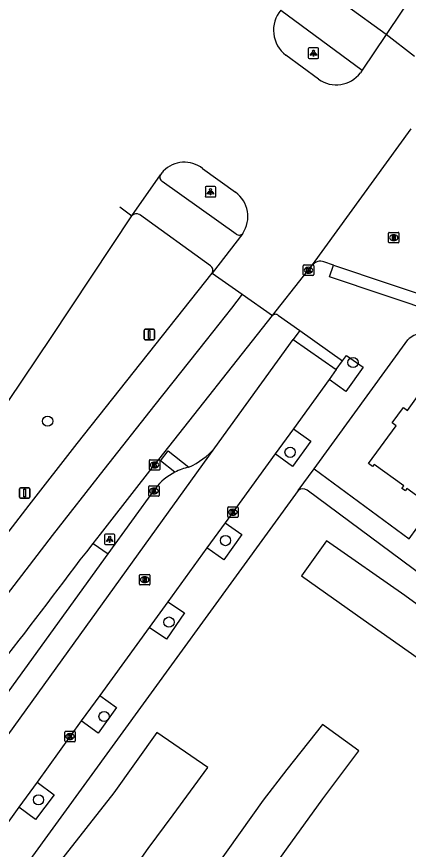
# Model space of a CAD drawing. Extents: x 160107 to 160928, y 382056 to 382918.
# Drawn here: x 160238.7 to 160276.1, y 382326.6 to 382406.2 of the extents above; entities that cross this region are included whole.
import ezdxf

# ---------------------------------------------------------------- set-up
doc = ezdxf.new("R2010")
doc.units = 0
for name, color, linetype in [('IMGEO_Berm_groen', 7, 'Continuous'), ('IMGEO_Boom', 7, 'Continuous'), ('IMGEO_Groenvoorziening', 7, 'Continuous'), ('IMGEO_Kolk', 7, 'Continuous'), ('IMGEO_Lichtpunt', 7, 'Continuous'), ('IMGEO_Pand', 7, 'Continuous'), ('IMGEO_Parkeervlak_open', 7, 'Continuous'), ('IMGEO_Rijbaan_lokaal_gesloten', 7, 'Continuous'), ('IMGEO_Rijbaan_lokaal_open', 7, 'Continuous'), ('IMGEO_Rioolput', 7, 'Continuous'), ('IMGEO_Verkeersbordpaal', 7, 'Continuous'), ('IMGEO_Voetpad_open', 7, 'Continuous')]:
    doc.layers.add(name, color=color, linetype=linetype)

msp = doc.modelspace()

# ---------------------------------------------------------------- linework, layer by layer
at = {"layer": 'IMGEO_Berm_groen'}
msp.add_lwpolyline([(160246.017, 382355.836), (160247.438, 382354.824)], dxfattribs=at)
at = {"layer": 'IMGEO_Boom'}
for centre in [(160270.852, 382373.122), (160241.66, 382367.514), (160264.833, 382364.542), (160258.66, 382356.101), (160253.259, 382348.312), (160247.051, 382339.286), (160240.787, 382331.327)]:
    msp.add_circle(centre, 0.489, dxfattribs=at)
at = {"layer": 'IMGEO_Groenvoorziening'}
for points in [[(160268.307, 382356.084), (160265.911, 382352.73), (160271.831, 382348.557), (160280.432, 382342.513), (160282.727, 382345.827), (160275.787, 382350.861), (160268.307, 382356.084)], [(160271.392, 382336.008), (160267.941, 382338.532), (160264.525, 382334.233), (160262.276, 382331.284), (160258.878, 382326.533), (160255.24, 382321.442), (160251.423, 382316.262), (160246.818, 382309.96), (160250.595, 382307.169), (160254.082, 382312.033), (160256.394, 382315.297), (160259.863, 382320.106), (160264.484, 382326.611), (160267.963, 382331.433), (160271.392, 382336.008)], [(160256.974, 382334.418), (160252.096, 382337.755), (160247.997, 382332.005), (160242.64, 382325.175), (160247.603, 382321.454), (160251.28, 382326.657), (160253.673, 382329.893), (160256.974, 382334.418)]]:
    msp.add_lwpolyline(points, dxfattribs=at)
at = {"layer": 'IMGEO_Kolk'}
for p, q in [((160266.092, 382381.522), (160266.092, 382382.374)), ((160266.167, 382382.448), (160267.019, 382382.448)), ((160267.093, 382382.374), (160267.093, 382381.522)), ((160266.603, 382381.668), (160266.578, 382381.668)), ((160266.58, 382382.228), (160266.605, 382382.228)), ((160267.019, 382381.448), (160266.167, 382381.448)), ((160251.381, 382362.905), (160251.381, 382363.757)), ((160251.456, 382363.831), (160252.308, 382363.831)), ((160251.869, 382363.611), (160251.894, 382363.611)), ((160252.382, 382363.757), (160252.382, 382362.905)), ((160252.308, 382362.831), (160251.456, 382362.831)), ((160251.892, 382363.051), (160251.867, 382363.051)), ((160251.32, 382360.416), (160251.32, 382361.268)), ((160251.395, 382361.342), (160252.247, 382361.342)), ((160251.808, 382361.122), (160251.833, 382361.122)), ((160252.321, 382361.268), (160252.321, 382360.416)), ((160252.247, 382360.342), (160251.395, 382360.342)), ((160251.831, 382360.562), (160251.806, 382360.562)), ((160258.949, 382359.318), (160259.801, 382359.318)), ((160258.874, 382358.392), (160258.874, 382359.244)), ((160259.385, 382358.538), (160259.36, 382358.538)), ((160259.362, 382359.098), (160259.387, 382359.098)), ((160259.875, 382359.244), (160259.875, 382358.392)), ((160259.801, 382358.318), (160258.949, 382358.318)), ((160243.297, 382336.95), (160243.297, 382337.802)), ((160243.372, 382337.876), (160244.224, 382337.876)), ((160244.298, 382337.802), (160244.298, 382336.95)), ((160243.808, 382337.096), (160243.783, 382337.096)), ((160243.785, 382337.656), (160243.81, 382337.656)), ((160244.224, 382336.876), (160243.372, 382336.876))]:
    msp.add_line(p, q, dxfattribs=at)
for points in [[(160266.092, 382381.522), (160266.092, 382382.374)], [(160266.167, 382382.448), (160267.019, 382382.448)], [(160267.093, 382382.374), (160267.093, 382381.522)], [(160266.413, 382382.148), (160266.536, 382382.148), (160266.536, 382381.997), (160266.666, 382382.148), (160266.83, 382382.148), (160266.684, 382381.997), (160266.837, 382381.748), (160266.685, 382381.748), (160266.6, 382381.912), (160266.536, 382381.845), (160266.536, 382381.748), (160266.413, 382381.748), (160266.413, 382382.148)], [(160267.019, 382381.448), (160266.167, 382381.448)], [(160251.381, 382362.905), (160251.381, 382363.757)], [(160251.456, 382363.831), (160252.308, 382363.831)], [(160251.702, 382363.531), (160251.825, 382363.531), (160251.825, 382363.38), (160251.955, 382363.531), (160252.119, 382363.531), (160251.973, 382363.38), (160252.126, 382363.131), (160251.974, 382363.131), (160251.889, 382363.295), (160251.825, 382363.228), (160251.825, 382363.131), (160251.702, 382363.131), (160251.702, 382363.531)], [(160252.382, 382363.757), (160252.382, 382362.905)], [(160252.308, 382362.831), (160251.456, 382362.831)], [(160251.32, 382360.416), (160251.32, 382361.268)], [(160251.395, 382361.342), (160252.247, 382361.342)], [(160251.641, 382361.042), (160251.764, 382361.042), (160251.764, 382360.891), (160251.894, 382361.042), (160252.058, 382361.042), (160251.912, 382360.891), (160252.065, 382360.642), (160251.913, 382360.642), (160251.828, 382360.806), (160251.764, 382360.739), (160251.764, 382360.642), (160251.641, 382360.642), (160251.641, 382361.042)], [(160252.321, 382361.268), (160252.321, 382360.416)], [(160252.247, 382360.342), (160251.395, 382360.342)], [(160258.949, 382359.318), (160259.801, 382359.318)], [(160258.874, 382358.392), (160258.874, 382359.244)], [(160259.195, 382359.018), (160259.318, 382359.018), (160259.318, 382358.867), (160259.448, 382359.018), (160259.612, 382359.018), (160259.466, 382358.867), (160259.619, 382358.618), (160259.467, 382358.618), (160259.382, 382358.782), (160259.318, 382358.715), (160259.318, 382358.618), (160259.195, 382358.618), (160259.195, 382359.018)], [(160259.875, 382359.244), (160259.875, 382358.392)], [(160259.801, 382358.318), (160258.949, 382358.318)], [(160243.297, 382336.95), (160243.297, 382337.802)], [(160243.372, 382337.876), (160244.224, 382337.876)], [(160244.298, 382337.802), (160244.298, 382336.95)], [(160243.618, 382337.576), (160243.741, 382337.576), (160243.741, 382337.425), (160243.871, 382337.576), (160244.035, 382337.576), (160243.889, 382337.425), (160244.042, 382337.176), (160243.89, 382337.176), (160243.805, 382337.34), (160243.741, 382337.273), (160243.741, 382337.176), (160243.618, 382337.176), (160243.618, 382337.576)], [(160244.224, 382336.876), (160243.372, 382336.876)]]:
    msp.add_lwpolyline(points, dxfattribs=at)
for centre, start, end in [((160266.169, 382382.372), 91.55205, 178.44795), ((160266.169, 382382.372), 91.55205, 178.44795), ((160267.017, 382382.372), 1.55205, 88.44795), ((160267.017, 382382.372), 1.55205, 88.44795), ((160266.169, 382381.524), 181.55205, 268.44795), ((160266.169, 382381.524), 181.55205, 268.44795), ((160267.017, 382381.524), 271.55205, 358.44795), ((160267.017, 382381.524), 271.55205, 358.44795), ((160251.458, 382363.755), 91.55205, 178.44795), ((160251.458, 382363.755), 91.55205, 178.44795), ((160252.306, 382363.755), 1.55205, 88.44795), ((160252.306, 382363.755), 1.55205, 88.44795), ((160251.458, 382362.907), 181.55205, 268.44795), ((160251.458, 382362.907), 181.55205, 268.44795), ((160252.306, 382362.907), 271.55205, 358.44795), ((160252.306, 382362.907), 271.55205, 358.44795), ((160251.397, 382361.266), 91.55205, 178.44795), ((160251.397, 382361.266), 91.55205, 178.44795), ((160252.245, 382361.266), 1.55205, 88.44795), ((160252.245, 382361.266), 1.55205, 88.44795), ((160251.397, 382360.418), 181.55205, 268.44795), ((160251.397, 382360.418), 181.55205, 268.44795), ((160252.245, 382360.418), 271.55205, 358.44795), ((160252.245, 382360.418), 271.55205, 358.44795), ((160258.951, 382359.242), 91.55205, 178.44795), ((160258.951, 382359.242), 91.55205, 178.44795), ((160259.799, 382359.242), 1.55205, 88.44795), ((160259.799, 382359.242), 1.55205, 88.44795), ((160258.951, 382358.394), 181.55205, 268.44795), ((160258.951, 382358.394), 181.55205, 268.44795), ((160259.799, 382358.394), 271.55205, 358.44795), ((160259.799, 382358.394), 271.55205, 358.44795), ((160243.374, 382337.8), 91.55205, 178.44795), ((160243.374, 382337.8), 91.55205, 178.44795), ((160244.222, 382337.8), 1.55205, 88.44795), ((160244.222, 382337.8), 1.55205, 88.44795), ((160243.374, 382336.952), 181.55205, 268.44795), ((160243.374, 382336.952), 181.55205, 268.44795), ((160244.222, 382336.952), 271.55205, 358.44795), ((160244.222, 382336.952), 271.55205, 358.44795)]:
    msp.add_arc(centre, 0.0765, start, end, dxfattribs=at)
for centre, major_axis, ratio, start_param, end_param in [((160266.579, 382381.948), (-0.387, 0.002), 0.722429, 4.712389, 7.853982), ((160266.604, 382381.948), (-0.39, 0.002), 0.717154, 1.570796, 4.712389), ((160251.868, 382363.331), (-0.387, 0.002), 0.722429, 4.712389, 7.853982), ((160251.893, 382363.331), (-0.39, 0.002), 0.717154, 1.570796, 4.712389), ((160251.807, 382360.842), (-0.387, 0.002), 0.722429, 4.712389, 7.853982), ((160251.832, 382360.842), (-0.39, 0.002), 0.717154, 1.570796, 4.712389), ((160259.361, 382358.818), (-0.387, 0.002), 0.722429, 4.712389, 7.853982), ((160259.386, 382358.818), (-0.39, 0.002), 0.717154, 1.570796, 4.712389), ((160243.784, 382337.376), (-0.387, 0.002), 0.722429, 4.712389, 7.853982), ((160243.809, 382337.376), (-0.39, 0.002), 0.717154, 1.570796, 4.712389)]:
    msp.add_ellipse(centre, major_axis=major_axis, ratio=ratio, start_param=start_param, end_param=end_param, dxfattribs=at)
at = {"layer": 'IMGEO_Lichtpunt'}
for p, q in [((160266.568, 382403.095), (160266.568, 382402.288)), ((160266.568, 382403.095), (160266.568, 382402.288)), ((160267.47, 382403.19), (160266.662, 382403.19)), ((160267.47, 382403.19), (160266.662, 382403.19)), ((160267.564, 382402.288), (160267.564, 382403.095)), ((160267.564, 382402.288), (160267.564, 382403.095)), ((160266.662, 382402.194), (160267.47, 382402.194)), ((160266.662, 382402.194), (160267.47, 382402.194)), ((160256.733, 382389.847), (160256.733, 382389.04)), ((160256.733, 382389.847), (160256.733, 382389.04)), ((160257.635, 382389.942), (160256.827, 382389.942)), ((160257.635, 382389.942), (160256.827, 382389.942)), ((160257.729, 382389.04), (160257.729, 382389.847)), ((160257.729, 382389.04), (160257.729, 382389.847)), ((160256.827, 382388.946), (160257.635, 382388.946)), ((160256.827, 382388.946), (160257.635, 382388.946)), ((160247.093, 382356.628), (160247.093, 382355.821)), ((160247.093, 382356.628), (160247.093, 382355.821)), ((160247.995, 382356.723), (160247.187, 382356.723)), ((160247.995, 382356.723), (160247.187, 382356.723)), ((160248.089, 382355.821), (160248.089, 382356.628)), ((160248.089, 382355.821), (160248.089, 382356.628)), ((160247.187, 382355.727), (160247.995, 382355.727)), ((160247.187, 382355.727), (160247.995, 382355.727))]:
    msp.add_line(p, q, dxfattribs=at)
for points in [[(160266.942, 382402.759), (160266.981, 382402.731), (160266.793, 382402.469), (160266.755, 382402.496), (160266.942, 382402.759)], [(160267.044, 382402.711), (160267.091, 382402.711), (160267.091, 382402.389), (160267.044, 382402.389), (160267.044, 382402.711)], [(160267.154, 382402.731), (160267.192, 382402.758), (160267.379, 382402.496), (160267.34, 382402.468), (160267.154, 382402.731)], [(160257.107, 382389.511), (160257.146, 382389.483), (160256.958, 382389.221), (160256.92, 382389.248), (160257.107, 382389.511)], [(160257.319, 382389.483), (160257.357, 382389.51), (160257.544, 382389.248), (160257.505, 382389.22), (160257.319, 382389.483)], [(160257.209, 382389.463), (160257.256, 382389.463), (160257.256, 382389.141), (160257.209, 382389.141), (160257.209, 382389.463)], [(160247.467, 382356.292), (160247.506, 382356.264), (160247.318, 382356.002), (160247.28, 382356.029), (160247.467, 382356.292)], [(160247.569, 382356.244), (160247.616, 382356.244), (160247.616, 382355.922), (160247.569, 382355.922), (160247.569, 382356.244)], [(160247.679, 382356.264), (160247.717, 382356.291), (160247.904, 382356.029), (160247.865, 382356.001), (160247.679, 382356.264)]]:
    msp.add_lwpolyline(points, dxfattribs=at)
for centre in [(160267.067, 382402.893), (160257.232, 382389.645), (160247.592, 382356.426)]:
    msp.add_circle(centre, 0.0994, dxfattribs=at)
for centre, start, end in [((160266.662, 382403.095), 90, 180), ((160266.662, 382403.095), 90, 180), ((160267.47, 382403.095), 0, 90), ((160267.47, 382403.095), 0, 90), ((160266.662, 382402.288), 180, 270), ((160266.662, 382402.288), 180, 270), ((160267.47, 382402.288), 270, 0), ((160267.47, 382402.288), 270, 360), ((160256.827, 382389.847), 90, 180), ((160256.827, 382389.847), 90, 180), ((160257.635, 382389.847), 0, 90), ((160257.635, 382389.847), 0, 90), ((160256.827, 382389.04), 180, 270), ((160256.827, 382389.04), 180, 270), ((160257.635, 382389.04), 270, 0), ((160257.635, 382389.04), 270, 360), ((160247.187, 382356.628), 90, 180), ((160247.187, 382356.628), 90, 180), ((160247.995, 382356.628), 0, 90), ((160247.995, 382356.628), 0, 90), ((160247.187, 382355.821), 180, 270), ((160247.187, 382355.821), 180, 270), ((160247.995, 382355.821), 270, 0), ((160247.995, 382355.821), 270, 360)]:
    msp.add_arc(centre, 0.0946, start, end, dxfattribs=at)
at = {"layer": 'IMGEO_Pand'}
msp.add_lwpolyline([(160278.421, 382359.315), (160276.005, 382361.066), (160275.851, 382360.854), (160275.526, 382361.089), (160275.699, 382361.328), (160272.871, 382363.377), (160272.727, 382363.178), (160272.334, 382363.463), (160274.96, 382367.086), (160274.593, 382367.351), (160275.667, 382368.833), (160276.056, 382368.551), (160278.391, 382371.772), (160283.925, 382367.761)], dxfattribs=at)
at = {"layer": 'IMGEO_Parkeervlak_open'}
for points in [[(160247.438, 382354.824), (160251.97, 382361.085)], [(160211.552, 382305.243), (160247.438, 382354.824)]]:
    msp.add_lwpolyline(points, dxfattribs=at)
for centre, radius, start, end in [((160252.226, 382369.645), 7.157, 294.23801, 319.13034), ((160256.292, 382357.824), 5.414, 117.09493, 142.96414)]:
    msp.add_arc(centre, radius, start, end, dxfattribs=at)
at = {"layer": 'IMGEO_Rijbaan_lokaal_gesloten'}
for points in [[(160303.7, 382448.741), (160274.009, 382404.475)], [(160274.009, 382404.475), (160271.73, 382401.078)], [(160276.738, 382402.368), (160274.009, 382404.475)], [(160267.555, 382400.206), (160264.428, 382402.502)], [(160271.73, 382401.078), (160271.552, 382400.813)], [(160266.987, 382382.454), (160276.396, 382395.463)], [(160256.476, 382391.663), (160259.611, 382389.403)], [(160249.716, 382387.135), (160252.442, 382391.076)], [(160248.546, 382387.998), (160249.716, 382387.135)], [(160152.266, 382250), (160153.158, 382251.113), (160178.492, 382285.961), (160207.787, 382326.257), (160212.852, 382333.289), (160218.035, 382340.57), (160223.233, 382348.042), (160228.076, 382354.969), (160232.786, 382361.903), (160237.958, 382369.491), (160241.999, 382375.5), (160249.716, 382387.135)], [(160260.31, 382385.462), (160257.39, 382381.679)], [(160263.154, 382377.606), (160266.123, 382381.379), (160266.987, 382382.454)], [(160234.997, 382353.157), (160239.884, 382359.495), (160244.492, 382365.391), (160257.39, 382381.679)], [(160257.39, 382381.679), (160260.262, 382379.65)], [(160260.262, 382379.65), (160259.22, 382378.308), (160256.818, 382375.247), (160251.911, 382369.063), (160247.031, 382362.892), (160242.092, 382356.587), (160237.376, 382350.447)], [(160260.262, 382379.65), (160263.154, 382377.606)], [(160246.017, 382355.836), (160246.697, 382356.705), (160247.379, 382357.573), (160251.876, 382363.331), (160252.29, 382363.853), (160263.154, 382377.606)], [(160244.781, 382354.25), (160245.395, 382355.044), (160246.017, 382355.836)]]:
    msp.add_lwpolyline(points, dxfattribs=at)
for centre, radius, start, end in [((160266.261, 382404.891), 3.011, 140.57986, 232.49807), ((160269.243, 382402.554), 2.892, 234.28602, 322.98434), ((160254.737, 382389.46), 2.807, 51.71918, 136.07078), ((160254.763, 382389.434), 2.843, 136.04855, 144.71591), ((160257.925, 382387.071), 2.877, 325.98901, 54.12646), ((159207.36, 383137.955), 1300.168, 322.312951, 322.931288)]:
    msp.add_arc(centre, radius, start, end, dxfattribs=at)
at = {"layer": 'IMGEO_Rijbaan_lokaal_open'}
for points in [[(160268.988, 382382.432), (160268.066, 382382.743)], [(160268.988, 382382.432), (160279.52, 382378.878)], [(160265.762, 382376.188), (160265.141, 382375.329)], [(160265.762, 382376.188), (160269.851, 382373.272)], [(160257.638, 382364.962), (160265.141, 382375.329)], [(160265.141, 382375.329), (160269.254, 382372.449)], [(160269.254, 382372.449), (160269.851, 382373.272)], [(160269.254, 382372.449), (160268.564, 382371.497)], [(160268.564, 382371.497), (160265.16, 382366.799)], [(160265.16, 382366.799), (160263.418, 382364.395)], [(160210.95, 382300.202), (160257.638, 382364.962)], [(160263.418, 382364.395), (160258.64, 382357.805)], [(160258.64, 382357.805), (160256.891, 382355.398)], [(160256.891, 382355.398), (160253.159, 382350.263)], [(160253.159, 382350.263), (160251.374, 382347.808)], [(160251.374, 382347.808), (160246.644, 382341.3)], [(160246.644, 382341.3), (160244.878, 382338.87)], [(160244.878, 382338.87), (160240.647, 382333.016)], [(160240.647, 382333.016), (160238.914, 382330.614)], [(160238.914, 382330.614), (160235.19, 382325.452)]]:
    msp.add_lwpolyline(points, dxfattribs=at)
msp.add_arc((160267.729, 382381.841), 0.962, 69.51749, 140.4709, dxfattribs=at)
at = {"layer": 'IMGEO_Rioolput'}
for p, q in [((160274.316, 382385.558), (160275.168, 382385.558)), ((160274.241, 382384.632), (160274.241, 382385.484)), ((160274.752, 382384.778), (160274.727, 382384.778)), ((160274.729, 382385.338), (160274.754, 382385.338)), ((160275.242, 382385.484), (160275.242, 382384.632)), ((160275.168, 382384.558), (160274.316, 382384.558)), ((160250.437, 382351.941), (160250.437, 382352.793)), ((160250.512, 382352.867), (160251.364, 382352.867)), ((160250.925, 382352.647), (160250.95, 382352.647)), ((160251.438, 382352.793), (160251.438, 382351.941)), ((160251.364, 382351.867), (160250.512, 382351.867)), ((160250.948, 382352.087), (160250.923, 382352.087))]:
    msp.add_line(p, q, dxfattribs=at)
for points in [[(160274.316, 382385.558), (160275.168, 382385.558)], [(160274.241, 382384.632), (160274.241, 382385.484)], [(160274.83, 382385.256), (160274.578, 382385.258), (160274.578, 382384.858)], [(160274.578, 382384.858), (160274.702, 382384.858), (160274.702, 382385.02), (160274.713, 382385.02)], [(160274.756, 382385.177), (160274.702, 382385.177), (160274.702, 382385.096)], [(160274.702, 382385.096), (160274.754, 382385.096)], [(160274.76, 382384.991), (160274.831, 382384.858), (160274.971, 382384.858), (160274.906, 382384.984)], [(160275.242, 382385.484), (160275.242, 382384.632)], [(160275.168, 382384.558), (160274.316, 382384.558)], [(160250.437, 382351.941), (160250.437, 382352.793)], [(160250.512, 382352.867), (160251.364, 382352.867)], [(160251.026, 382352.565), (160250.774, 382352.567), (160250.774, 382352.167)], [(160250.774, 382352.167), (160250.898, 382352.167), (160250.898, 382352.329), (160250.909, 382352.329)], [(160250.952, 382352.486), (160250.898, 382352.486), (160250.898, 382352.405)], [(160250.898, 382352.405), (160250.95, 382352.405)], [(160250.956, 382352.3), (160251.027, 382352.167), (160251.167, 382352.167), (160251.102, 382352.293)], [(160251.438, 382352.793), (160251.438, 382351.941)], [(160251.364, 382351.867), (160250.512, 382351.867)]]:
    msp.add_lwpolyline(points, dxfattribs=at)
for centre, radius, start, end in [((160274.318, 382385.482), 0.0765, 91.55205, 178.44795), ((160274.318, 382385.482), 0.0765, 91.55205, 178.44795), ((160275.166, 382385.482), 0.0765, 1.55205, 88.44795), ((160275.166, 382385.482), 0.0765, 1.55205, 88.44795), ((160274.712, 382384.967), 0.0533, 26.02933, 88.69889), ((160274.738, 382385.285), 0.19, 274.7715, 282.96867), ((160274.762, 382385.081), 0.0964, 77.00612, 93.18647), ((160274.776, 382385.138), 0.0378, 276.66336, 79.67722), ((160274.829, 382385.146), 0.109, 350.36119, 89.41601), ((160274.827, 382385.146), 0.112, 277.58423, 350.98172), ((160274.811, 382384.931), 0.108, 29.51342, 73.79051), ((160274.318, 382384.634), 0.0765, 181.55205, 268.44795), ((160274.318, 382384.634), 0.0765, 181.55205, 268.44795), ((160275.166, 382384.634), 0.0765, 271.55205, 358.44795), ((160275.166, 382384.634), 0.0765, 271.55205, 358.44795), ((160250.514, 382352.791), 0.0765, 91.55205, 178.44795), ((160250.514, 382352.791), 0.0765, 91.55205, 178.44795), ((160250.908, 382352.276), 0.0533, 26.02933, 88.69889), ((160250.934, 382352.594), 0.19, 274.7715, 282.96867), ((160250.958, 382352.39), 0.0964, 77.00612, 93.18647), ((160250.972, 382352.447), 0.0378, 276.66336, 79.67722), ((160251.025, 382352.455), 0.109, 350.36119, 89.41601), ((160251.023, 382352.455), 0.112, 277.58423, 350.98172), ((160251.007, 382352.24), 0.108, 29.51342, 73.79051), ((160251.362, 382352.791), 0.0765, 1.55205, 88.44795), ((160251.362, 382352.791), 0.0765, 1.55205, 88.44795), ((160250.514, 382351.943), 0.0765, 181.55205, 268.44795), ((160250.514, 382351.943), 0.0765, 181.55205, 268.44795), ((160251.362, 382351.943), 0.0765, 271.55205, 358.44795), ((160251.362, 382351.943), 0.0765, 271.55205, 358.44795)]:
    msp.add_arc(centre, radius, start, end, dxfattribs=at)
for centre, major_axis, ratio, start_param, end_param in [((160274.728, 382385.058), (-0.387, 0.002), 0.722429, 4.712389, 7.853982), ((160274.753, 382385.058), (-0.39, 0.002), 0.717154, 1.570796, 4.712389), ((160250.924, 382352.367), (-0.387, 0.002), 0.722429, 4.712389, 7.853982), ((160250.949, 382352.367), (-0.39, 0.002), 0.717154, 1.570796, 4.712389)]:
    msp.add_ellipse(centre, major_axis=major_axis, ratio=ratio, start_param=start_param, end_param=end_param, dxfattribs=at)
at = {"layer": 'IMGEO_Verkeersbordpaal'}
for p, q in [((160250.873, 382375.395), (160250.873, 382376.195)), ((160250.873, 382376.195), (160250.873, 382375.395)), ((160250.973, 382376.295), (160251.763, 382376.295)), ((160251.763, 382376.295), (160250.973, 382376.295)), ((160251.863, 382376.195), (160251.863, 382375.395)), ((160251.863, 382375.395), (160251.863, 382376.195)), ((160251.763, 382375.295), (160250.973, 382375.295)), ((160250.973, 382375.295), (160251.763, 382375.295)), ((160238.964, 382360.248), (160238.964, 382361.048)), ((160238.964, 382361.048), (160238.964, 382360.248)), ((160239.064, 382361.148), (160239.854, 382361.148)), ((160239.854, 382361.148), (160239.064, 382361.148)), ((160239.954, 382361.048), (160239.954, 382360.248)), ((160239.954, 382360.248), (160239.954, 382361.048)), ((160239.854, 382360.148), (160239.064, 382360.148)), ((160239.064, 382360.148), (160239.854, 382360.148))]:
    msp.add_line(p, q, dxfattribs=at)
for points in [[(160251.293, 382376.17), (160251.443, 382376.17), (160251.443, 382375.42), (160251.293, 382375.42), (160251.293, 382376.17)], [(160239.384, 382361.023), (160239.534, 382361.023), (160239.534, 382360.273), (160239.384, 382360.273), (160239.384, 382361.023)]]:
    msp.add_lwpolyline(points, dxfattribs=at)
for centre, start, end in [((160250.973, 382376.195), 90, 180), ((160250.973, 382376.195), 90, 180), ((160251.763, 382376.195), 0, 90), ((160251.763, 382376.195), 360, 90), ((160250.973, 382375.395), 180, 270), ((160250.973, 382375.395), 180, 270), ((160251.763, 382375.395), 270, 0), ((160251.763, 382375.395), 270, 0), ((160239.064, 382361.048), 90, 180), ((160239.064, 382361.048), 90, 180), ((160239.854, 382361.048), 0, 90), ((160239.854, 382361.048), 360, 90), ((160239.064, 382360.248), 180, 270), ((160239.064, 382360.248), 180, 270), ((160239.854, 382360.248), 270, 0), ((160239.854, 382360.248), 270, 0)]:
    msp.add_arc(centre, 0.1, start, end, dxfattribs=at)
at = {"layer": 'IMGEO_Voetpad_open'}
for points in [[(160274.009, 382404.475), (160266.444, 382409.993)], [(160263.935, 382406.803), (160271.73, 382401.078)], [(160259.683, 382385.399), (160252.618, 382390.427)], [(160257.222, 382382.372), (160250.424, 382387.267)], [(160279.141, 382377.768), (160268.611, 382381.311), (160268.988, 382382.432)], [(160263.74, 382377.608), (160265.762, 382376.188)], [(160267.128, 382362.963), (160276.095, 382375.293)], [(160269.851, 382373.272), (160270.225, 382373.788), (160271.806, 382372.668), (160270.17, 382370.359), (160268.564, 382371.497)], [(160265.16, 382366.799), (160266.819, 382365.598), (160265.076, 382363.193), (160263.418, 382364.395)], [(160253.826, 382362.644), (160252.442, 382363.733), (160253.185, 382364.676), (160255.164, 382363.119)], [(160265.62, 382360.89), (160267.128, 382362.963)], [(160267.128, 382362.963), (160276.204, 382356.28), (160278.421, 382359.315)], [(160265.62, 382360.89), (160225.112, 382305.189)], [(160225.411, 382304.277), (160249.799, 382286.841), (160290.693, 382342.966), (160266.46, 382360.915)], [(160258.64, 382357.805), (160260.224, 382356.686), (160258.508, 382354.256), (160256.891, 382355.398)], [(160253.159, 382350.263), (160254.73, 382349.2), (160253.031, 382346.688), (160251.374, 382347.808)], [(160246.644, 382341.3), (160248.257, 382340.137), (160246.501, 382337.7), (160244.878, 382338.87)], [(160240.647, 382333.016), (160242.274, 382331.811), (160240.511, 382329.431), (160238.914, 382330.614)]]:
    msp.add_lwpolyline(points, dxfattribs=at)
for centre, radius, start, end in [((160252.863, 382390.842), 0.482, 150.92461, 239.42122), ((160250.138, 382386.835), 0.518, 56.55102, 144.571), ((160259.966, 382385.735), 0.439, 229.90951, 321.56596), ((160256.965, 382381.943), 0.5, 328.18877, 59.06522), ((160263.448, 382377.336), 0.399, 42.99877, 137.39233), ((160277.561, 382373.868), 2.045, 96.2565, 135.79922), ((160256.27, 382357.882), 5.352, 101.92328, 117.16721), ((160266.056, 382360.369), 0.679, 53.49201, 129.91745)]:
    msp.add_arc(centre, radius, start, end, dxfattribs=at)

doc.saveas('drawing.dxf')
